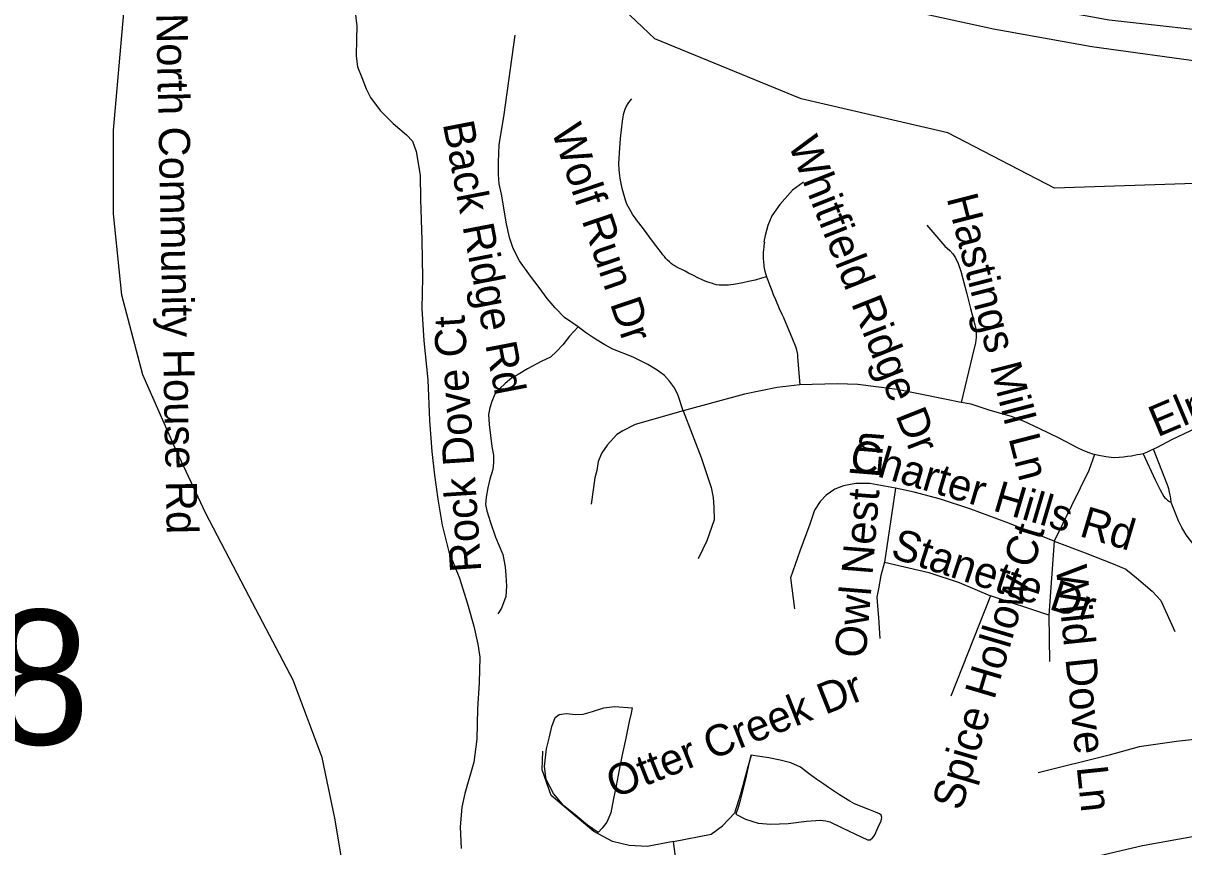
# Model space of a CAD drawing. Extents: x 1383679 to 1536984, y 460658 to 651027.
# Drawn here: x 1449678 to 1453218, y 480647 to 483158 of the extents above; entities that cross this region are included whole.
import ezdxf

# ---------------------------------------------------------------- set-up
doc = ezdxf.new("R2010")
doc.units = 0
for name, color, linetype in [('Exist Hydrographic Creek Single Shore', 7, 'Continuous'), ('Exist Hydrographic Misc Water Feature', 7, 'Continuous'), ('Exist Road Non-System Type 51', 7, 'Continuous'), ('Exist Road Non-System Type 51 Label', 7, 'Continuous'), ('Exist Road Primary Interstate Divided Center Attributed', 7, 'Continuous'), ('Exist Road Secondary Structure Culvert Number Label', 7, 'Continuous')]:
    doc.layers.add(name, color=color, linetype=linetype)

msp = doc.modelspace()

# ---------------------------------------------------------------- linework, layer by layer
at = {"layer": 'Exist Hydrographic Creek Single Shore'}
msp.add_lwpolyline([(1454515.4, 478187.7), (1454889, 478340.4), (1455120.5, 478561.6), (1455218.3, 478784.1), (1455183.2, 479152.5), (1454937.8, 479674), (1454865.3, 479959.8), (1454743.1, 480116.4), (1454756.2, 480411.6), (1454764.5, 480626.1), (1454643.5, 481042.1), (1454185.7, 481405.5), (1453861.2, 482093.8), (1453724.2, 482339.5), (1453677.2, 482498), (1453550.2, 482618.2), (1453423.9, 482707.8), (1453281.8, 482670.9), (1452824, 482655.1), (1452497.8, 482823.6), (1452051.2, 482927.9), (1451604.2, 483110.8), (1451358.9, 483344.6)], dxfattribs=at)
at = {"layer": 'Exist Hydrographic Misc Water Feature'}
msp.add_lwpolyline([(1450690.3, 483191.3), (1450695.5, 483149.4), (1450694.7, 483109.2), (1450693.9, 483059.1), (1450697.3, 483024.6), (1450710.7, 482992.3), (1450724, 482958.5), (1450737.5, 482931.9), (1450766.9, 482891.9), (1450806.1, 482852.6), (1450847.6, 482818.1), (1450865.1, 482798.1), (1450876.6, 482767.4), (1450889.3, 482695), (1450889.9, 482621.1), (1450893.7, 482497.1), (1450895.5, 482381.4), (1450893.9, 482288.7), (1450900, 482189.3), (1450911.9, 482070.9), (1450917.7, 481946.8), (1450923.9, 481852.4), (1450932.5, 481780), (1450943.2, 481707.5), (1450955.8, 481627.7), (1450976.3, 481546.9), (1451008.9, 481466.6), (1451033.5, 481388.2), (1451052.3, 481319.7), (1451065.2, 481265.2), (1451070.5, 481225.8), (1451069.1, 481147), (1451063.6, 481067.5), (1451061.9, 480975.7), (1451052.6, 480905.3), (1451024.9, 480809.8), (1451016.2, 480768.1), (1451011, 480708.3), (1451013.9, 480641.8)], dxfattribs=at)
at = {"layer": 'Exist Road Non-System Type 51'}
for p, q in [((1452822.6, 481579), (1452806, 481353.4)), ((1452628.1, 481412.8), (1452507.1, 481106.5)), ((1452806, 481353.4), (1452628.1, 481412.8)), ((1452806, 481353.4), (1452808.5, 481212.2))]:
    msp.add_line(p, q, dxfattribs=at)
for points in [[(1450749.7, 480014.5), (1450698.7, 480224.9), (1450673.3, 480467.1), (1450628.7, 480734.9), (1450590.4, 480919.8), (1450501.3, 481155.6), (1450367.5, 481410.6), (1450233.7, 481665.6), (1450138.1, 481869.6), (1450042.6, 482086.4), (1449978.9, 482328.6), (1449953.4, 482577.3), (1449953.4, 482832.3), (1449985.2, 483189.3)], [(1451370.8, 482232.6), (1451328.8, 482261.4), (1451300.1, 482290.1), (1451275.8, 482318.8), (1451251.5, 482352), (1451225, 482387.4), (1451191.9, 482433.8), (1451172, 482471.3), (1451160.9, 482504.5), (1451152.1, 482546.5), (1451136.7, 482637.1), (1451130, 482668.1), (1451127.8, 482696.8), (1451127.8, 482734.4), (1451130, 482787.4), (1451145.5, 482880.2), (1451178.6, 483121.2)], [(1451945.3, 482385.3), (1451929.8, 482380.6), (1451910.6, 482375.1), (1451889.8, 482370.3), (1451872.6, 482366.5), (1451856.2, 482363.4), (1451844.7, 482361.5), (1451835.9, 482360.2), (1451829.4, 482359.6), (1451819.5, 482359.6), (1451810.3, 482359.6), (1451806.1, 482359.6), (1451801.2, 482359.6), (1451792.4, 482360.8), (1451785.7, 482362.5), (1451780.4, 482364.2), (1451773.1, 482366.5), (1451763, 482370.1), (1451749.1, 482375.7), (1451735.9, 482381.8), (1451722.5, 482388.8), (1451707.3, 482396.3), (1451697.3, 482401.8), (1451689.3, 482406), (1451679.4, 482410.4), (1451669.1, 482415.8), (1451663.7, 482419.2), (1451659.5, 482421.9), (1451654.4, 482425.7), (1451649, 482430.3), (1451643.3, 482435.8), (1451638.5, 482440.6), (1451633.6, 482446.5), (1451629.2, 482452), (1451624.4, 482458.2), (1451600.2, 482489.1), (1451570.4, 482530.9), (1451548.8, 482558.8), (1451544.4, 482564.9), (1451541.2, 482569.3), (1451537.2, 482574.4), (1451530.9, 482584.6), (1451519.6, 482606.7), (1451518.3, 482609.6), (1451515, 482618.4), (1451511.2, 482632.5), (1451505.3, 482653.7), (1451503, 482664.6), (1451500.7, 482674.5), (1451498.6, 482686), (1451496.3, 482702.4), (1451495.9, 482713.1), (1451494.8, 482729.1), (1451496.7, 482762.9), (1451500.3, 482806.6), (1451505.9, 482859.7), (1451507.6, 482871.2), (1451509.1, 482879.4), (1451510.6, 482886.5), (1451513.7, 482895.8), (1451518.1, 482905.2), (1451523.4, 482913.4), (1451528.4, 482920.6), (1451534.3, 482927.3)], [(1452058.1, 482673.9), (1452024.8, 482649), (1451985.7, 482605.9), (1451961.8, 482570.8), (1451948.9, 482541.3), (1451940.8, 482510.7), (1451937.3, 482491.5), (1451939.2, 482490.4), (1451937.3, 482480.9), (1451936.5, 482475.9), (1451935.6, 482466.6), (1451935.2, 482461.4), (1451935.2, 482454.9), (1451935.2, 482449.4), (1451935.2, 482444.2), (1451935.2, 482438.5), (1451935.6, 482432.4), (1451935.8, 482428.6), (1451936.5, 482422.8), (1451937.3, 482416.7), (1451938.2, 482411.6), (1451940.3, 482402), (1451942.1, 482395.3), (1451945.1, 482385.8), (1451945.3, 482385.3)], [(1452434.2, 482542.5), (1452488.6, 482478.8), (1452504.6, 482465.4), (1452513.9, 482455.2), (1452521.6, 482442.8), (1452529.9, 482425.6), (1452537.5, 482402.6), (1452556.2, 482332.9), (1452567.4, 482288.6), (1452580.8, 482238.3), (1452583.8, 482225.9), (1452584.8, 482212.2), (1452584.1, 482199.8), (1452582.1, 482183.7), (1452572.8, 482141.8), (1452538.4, 482002.3)], [(1451945.3, 482385.3), (1451949.5, 482374.3), (1451955.2, 482358.9), (1451961.3, 482343), (1451965.7, 482331.4), (1451972.2, 482315.5), (1451984.1, 482288.8), (1451991.9, 482271.2), (1451996.7, 482260.7), (1452024.9, 482194.5), (1452033.9, 482172.7), (1452036, 482166.8), (1452037.1, 482161.2), (1452039.2, 482147.7), (1452039.8, 482139.5), (1452046.5, 482055.2)], [(1451370.8, 482232.6), (1451344.3, 482203.9), (1451324.4, 482177.4), (1451304.5, 482157.5), (1451286.8, 482139.8), (1451258.1, 482126.5), (1451216.2, 482104.4), (1451187.5, 482086.8), (1451167.6, 482075.7), (1451147.7, 482060.2), (1451132.2, 482044.8), (1451116.8, 482027.1), (1451107.9, 482005), (1451101.3, 481985.1), (1451096.9, 481965.2), (1451099.1, 481934.3), (1451107.9, 481867.9), (1451112.4, 481841.4), (1451112.4, 481819.3), (1451110.1, 481797.2), (1451101.3, 481768.5), (1451094.7, 481742), (1451090.3, 481713.2), (1451088.1, 481691.1), (1451092.5, 481671.2), (1451103.5, 481635.9), (1451119, 481591.7), (1451141.1, 481538.6), (1451147.7, 481501), (1451149.9, 481474.5), (1451152.1, 481441.4), (1451149.9, 481410.4), (1451136.7, 481375.1), (1451125.6, 481357.4)], [(1451691.4, 481975.9), (1451675.6, 482022.7), (1451664.5, 482047), (1451649.1, 482066.9), (1451633.6, 482084.6), (1451611.5, 482100), (1451582.8, 482117.7), (1451538.6, 482139.8), (1451476.8, 482164.1), (1451452.5, 482177.4), (1451423.8, 482195.1), (1451392.9, 482215), (1451370.8, 482232.6)], [(1452046.5, 482055.2), (1451977.5, 482047.3), (1451878.3, 482026.9), (1451691.4, 481975.9)], [(1452538.4, 482002.3), (1452489, 482011.8), (1452343.4, 482041.9), (1452223.4, 482056.3), (1452160.3, 482058.6), (1452046.5, 482055.2)], [(1451691.4, 481975.9), (1451544.3, 481935.1), (1451506.9, 481915.8), (1451488.2, 481904.5), (1451459, 481871.7), (1451442.7, 481847.9), (1451432.1, 481821.8), (1451427.5, 481794.6), (1451421.6, 481771.9), (1451410, 481691.5)], [(1451691.4, 481975.9), (1451746.3, 481834.3), (1451776.7, 481742.5), (1451782.5, 481711.9), (1451784.8, 481681.3), (1451785.4, 481643.9), (1451763.2, 481580.4), (1451736.4, 481524.9)], [(1452945.5, 481843), (1452940.6, 481844.4), (1452929.7, 481848), (1452911.4, 481855.1), (1452893.6, 481863.8), (1452839.7, 481891.8), (1452777.2, 481922.9), (1452728.9, 481945.1), (1452692.5, 481958.8), (1452627.6, 481977.8), (1452569.3, 481996.4), (1452538.4, 482002.3)], [(1453258, 481924.5), (1453180.4, 481888.1), (1453137.1, 481865.1), (1453125.5, 481859.5)], [(1452945.5, 481843), (1452928.5, 481794), (1452822.6, 481579)], [(1453093.8, 481845.4), (1453085.1, 481843.5), (1453075.2, 481841.8), (1453058.4, 481838.7), (1453046.6, 481837), (1453034.3, 481835.5), (1453020.8, 481834.1), (1453004.9, 481833.6), (1452980.3, 481835.9), (1452953.4, 481840.8), (1452945.5, 481843)], [(1453125.5, 481859.5), (1453116.6, 481855.3), (1453104, 481849.8), (1453093.9, 481845.4), (1453093.8, 481845.4)], [(1453093.8, 481845.4), (1453130.3, 481765.8), (1453146, 481735.1), (1453157.1, 481715.6), (1453159.4, 481712.7), (1453162.6, 481709.1), (1453165.1, 481706.8), (1453168.6, 481703.9), (1453173.9, 481700.5), (1453179, 481698.7)], [(1453179, 481698.7), (1453178.1, 481709.6), (1453177.3, 481715), (1453176.4, 481719.4), (1453174.7, 481728.2), (1453172.2, 481739), (1453170.5, 481744.4), (1453167.1, 481752.9), (1453125.5, 481859.5)], [(1452338.7, 481740.4), (1452260.4, 481754.6), (1452217.7, 481754.6), (1452179.7, 481747.5), (1452153.6, 481738), (1452127.5, 481719), (1452108.5, 481700), (1452091.9, 481673.9), (1452077.7, 481631.2), (1452046.9, 481548.1), (1452018.4, 481467.4), (1452030.3, 481372.4)], [(1452338.7, 481740.4), (1452305.4, 481514.9)], [(1452822.6, 481579), (1452677.9, 481635.9), (1452568.8, 481676.3), (1452476.3, 481707.2), (1452395.6, 481728.5), (1452338.7, 481740.4)], [(1453480.4, 481398.5), (1453458.7, 481403.1), (1453441.2, 481413.3), (1453403.8, 481432.6), (1453371.1, 481460.9), (1453298.8, 481518.8), (1453253.3, 481562.1), (1453237.9, 481581.2), (1453225.4, 481598.7), (1453217.8, 481610.5), (1453212.3, 481620.5), (1453202, 481640.9), (1453179.1, 481696.8), (1453179, 481698.7)], [(1452822.6, 481579), (1452917.5, 481543.4), (1453002.9, 481510.1), (1453040.9, 481493.5), (1453074.1, 481467.4), (1453121.5, 481427), (1453147.6, 481398.5), (1453190.3, 481303.6)], [(1452305.4, 481514.9), (1452293.6, 481474.5), (1452286.5, 481434.1), (1452281.7, 481408), (1452284.1, 481381.9), (1452286.5, 481346.3), (1452291.2, 481282.2)], [(1452305.4, 481514.9), (1452440.7, 481484), (1452533.2, 481453.1), (1452628.1, 481412.8)], [(1451431.4, 480690.5), (1451399.5, 480712.9), (1451361.1, 480744.5), (1451326.9, 480772.1), (1451295.1, 480809.4), (1451273.6, 480852.4), (1451268, 480891.8), (1451274.5, 480946.5), (1451282.9, 480982.4), (1451290.4, 481014.5), (1451300.4, 481041.2), (1451312.5, 481050.4), (1451334.1, 481053.8), (1451363.9, 481050.4), (1451386.4, 481051.2), (1451414.8, 481059.7), (1451448.5, 481071.2), (1451481.1, 481075.5), (1451535.4, 481070.5), (1451532, 481054.6), (1451526.1, 481029.2), (1451515.8, 480978.7), (1451504.9, 480928.2), (1451496.1, 480882.2), (1451486.1, 480833), (1451478.6, 480794.4), (1451470.5, 480750.6), (1451457.8, 480722.4), (1451443.9, 480704.2), (1451431.4, 480690.5)], [(1453479.1, 481000.2), (1453195.4, 480968), (1453081.5, 480952.1), (1452990.4, 480927.2), (1452773.2, 480872.8)], [(1451661.1, 480663.8), (1451581, 480648.7), (1451526, 480651.2), (1451475.9, 480663.8), (1451418.4, 480693.8), (1451355.8, 480746.4), (1451288.2, 480804), (1451260.7, 480881.7), (1451263.2, 480939.3)], [(1451661.1, 480663.8), (1451776.3, 480686.3), (1451811.3, 480711.4), (1451848.8, 480751.4), (1451866.4, 480809), (1451888.9, 480891.7), (1451898.9, 480926.7)], [(1451851.5, 480747.2), (1451881.4, 480731.8), (1451920.2, 480719.2), (1451958.8, 480715.9), (1452010.8, 480718.8), (1452067.1, 480725.3), (1452109.9, 480728.2), (1452126.2, 480726.8), (1452138.5, 480723), (1452174.1, 480706.1), (1452216.9, 480685.4), (1452253, 480668.1), (1452261.4, 480668.5), (1452268, 480674.2), (1452275, 480682.2), (1452285.9, 480707.5), (1452294.8, 480726.8), (1452297.1, 480736.6), (1452295.2, 480744.1), (1452289.6, 480748.3), (1452277.9, 480753), (1452256.8, 480761), (1452213.1, 480778.8), (1452199.5, 480786.3), (1452168, 480805.6), (1452133.8, 480828.6), (1452119.6, 480838), (1452098.6, 480852.5), (1452076.5, 480868.5), (1452049.2, 480890.1), (1452019.6, 480903.2), (1451986.4, 480911.8), (1451952.1, 480918.2), (1451897.2, 480926.3), (1451892.5, 480905.6), (1451881.2, 480853.9), (1451864.9, 480788.2), (1451858.2, 480767.4), (1451851.5, 480747.2)], [(1449647.2, 479759.6), (1449778.8, 479750), (1449918.5, 479750), (1450112, 479771.3), (1450253.6, 479798.4), (1450397.2, 479852.5), (1450660.5, 479966.7), (1450891.9, 480077), (1451053.5, 480152.5), (1451221, 480220.3), (1451350.7, 480268.6), (1451542.2, 480328.6), (1451941.1, 480411.9), (1452415.9, 480506.7), (1452844.8, 480593.8), (1453092.1, 480651.8), (1453255.7, 480680.9)], [(1451706.2, 480363.2), (1451693.7, 480460.9), (1451676.1, 480556.1), (1451661.1, 480663.8)]]:
    msp.add_lwpolyline(points, dxfattribs=at)
at = {"layer": 'Exist Road Primary Interstate Divided Center Attributed'}
for points in [[(1455058.1, 483174.1), (1454856.2, 483163), (1454669.9, 483156.3), (1454250.6, 483127.5), (1453955.4, 483118.4), (1453391.7, 483122.5), (1452990.4, 483167.3), (1452697.6, 483220.6), (1452247.2, 483318.2), (1451136.4, 483601.3), (1450902.3, 483655.9), (1450490.8, 483714.5), (1450011.1, 483764.3), (1449962, 483766.7), (1449456.7, 483790), (1449281.9, 483785.1)], [(1449402.8, 483684.6), (1450153.6, 483654.6), (1450473.1, 483621.3), (1450812.5, 483570.2), (1451083.2, 483516.9), (1452194, 483238.3), (1452637.7, 483140.6), (1452937.2, 483087.4), (1453292.1, 483038.5), (1453656, 483018.5), (1454006.6, 483018.7), (1454303.8, 483032), (1454694.3, 483047.6), (1454913.9, 483056.4), (1455135.8, 483072)]]:
    msp.add_lwpolyline(points, dxfattribs=at)

# ---------------------------------------------------------------- texts
at = {"layer": 'Exist Road Non-System Type 51 Label'}
for s, rotation, p in [('North Community House Rd', 271.1577, (1450084, 483187.9)), ('Back Ridge Rd', 280.917, (1450957.4, 482851.6)), ('Wolf Run Dr', 288.7076, (1451288, 482832.1)), ('Whitfield Ridge Dr', 291.5931, (1452010.1, 482790.4)), ('Hastings Mill Ln', 284.4749, (1452493.9, 482625.2)), ('Rock Dove Ct', 93.76, (1451075.3, 481487.3)), ('Elmstone Dr', 22.872, (1453137.2, 481895.2)), ('Owl Nest Ln', 85.3045, (1452247.5, 481220.9)), ('Charter Hills Rd', 343.5472, (1452191.9, 481803.3)), ('Spice Hollow Ct', 73.4981, (1452539.3, 480754.4)), ('Stanette Dr', 341.9915, (1452319.9, 481530.4)), ('Wild Dove Ln', 275.9662, (1452827.2, 481501.6)), ('Otter Creek Dr', 21.6046, (1451480.5, 480794.5))]:
    msp.add_text(s, height=95, rotation=rotation, dxfattribs=at).set_placement(p)
at = {"layer": 'Exist Road Secondary Structure Culvert Number Label'}
msp.add_text('C678', height=410.1, dxfattribs=at).set_placement((1448570.6, 480959.3))

doc.saveas('drawing.dxf')
